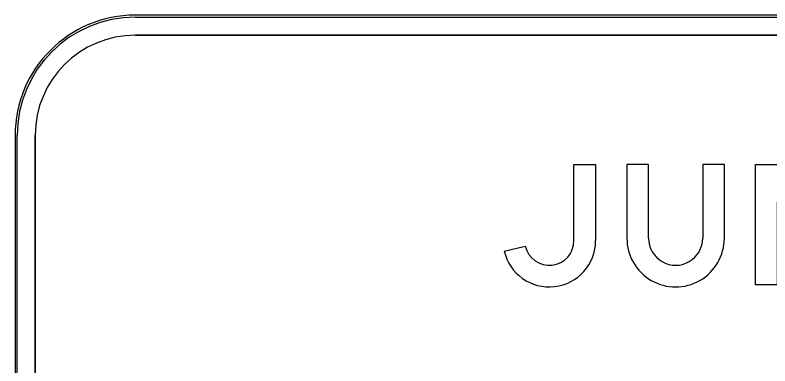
# Model space of a CAD drawing. Extents: x 2149961 to 2150220, y 145114 to 145240.
# Drawn here: x 2150195.13 to 2150201.41, y 145170.17 to 145173.09 of the extents above; entities that cross this region are included whole.
import ezdxf

# ---------------------------------------------------------------- set-up
doc = ezdxf.new("R2010")
doc.units = 0
for name, color, linetype in [('GSBWFILL', 7, 'Continuous'), ('GSCOLORFILL', 7, 'Continuous'), ('GSOUTLINE', 7, 'Continuous')]:
    doc.layers.add(name, color=color, linetype=linetype)

msp = doc.modelspace()

# ---------------------------------------------------------------- linework, layer by layer
at = {"layer": 'GSBWFILL'}
for p, q in [((2150209.6336, 145173.0853), (2150196.1336, 145173.0853)), ((2150196.1336, 145172.9187), (2150209.6336, 145172.9187)), ((2150195.1336, 145172.0853), (2150195.1336, 145157.5853)), ((2150195.3002, 145157.5853), (2150195.3002, 145172.0853)), ((2150200.8492, 145171.8437), (2150200.8492, 145171.2312)), ((2150199.1992, 145171.124), (2150199.3745, 145171.1647))]:
    msp.add_line(p, q, dxfattribs=at)
for points in [[(2150199.7792, 145171.2112), (2150199.7792, 145171.8437), (2150199.9592, 145171.8437), (2150199.9592, 145171.2112)], [(2150200.3992, 145171.2312), (2150200.3992, 145171.8437), (2150200.2192, 145171.8437), (2150200.2192, 145171.2312)], [(2150201.0292, 145171.2312), (2150201.0292, 145171.8437), (2150200.8492, 145171.8437)]]:
    msp.add_lwpolyline(points, dxfattribs=at)
msp.add_lwpolyline([(2150202.0992, 145171.8437), (2150202.0992, 145170.8437), (2150201.9442, 145170.8437), (2150201.4692, 145171.5287), (2150201.4692, 145170.8437), (2150201.2892, 145170.8437), (2150201.2892, 145171.8437), (2150201.4698, 145171.8437), (2150201.9192, 145171.1956), (2150201.9192, 145171.8437)], close=True, dxfattribs=at)
for centre, radius, start, end in [((2150196.1336, 145172.0853), 1, 90, 180), ((2150196.1336, 145172.0853), 0.8333, 90, 180), ((2150199.5742, 145171.2112), 0.385, 193.08735, 0), ((2150199.5742, 145171.2112), 0.205, 193.08735, 0)]:
    msp.add_arc(centre, radius, start, end, dxfattribs=at)
for major_axis in [(0, 0.405), (0, 0.225)]:
    msp.add_ellipse((2150200.6242, 145171.2312), major_axis=major_axis, ratio=0.999994, start_param=1.570796, end_param=4.712389, dxfattribs=at)
at = {"layer": 'GSCOLORFILL'}
for p, q in [((2150209.6336, 145173.0853), (2150196.1336, 145173.0853)), ((2150209.6336, 145173.0853), (2150196.1336, 145173.0853)), ((2150209.6336, 145173.0853), (2150196.1336, 145173.0853)), ((2150196.1336, 145173.0687), (2150209.6336, 145173.0687)), ((2150196.1336, 145172.9187), (2150209.6336, 145172.9187)), ((2150195.1336, 145172.0853), (2150195.1336, 145157.5853)), ((2150195.1336, 145172.0853), (2150195.1336, 145157.5853)), ((2150195.1336, 145172.0853), (2150195.1336, 145157.5853)), ((2150195.1502, 145157.5853), (2150195.1502, 145172.0853)), ((2150195.3002, 145157.5853), (2150195.3002, 145172.0853)), ((2150200.8492, 145171.8437), (2150200.8492, 145171.2312)), ((2150199.1992, 145171.124), (2150199.3745, 145171.1647))]:
    msp.add_line(p, q, dxfattribs=at)
for points in [[(2150199.7792, 145171.2112), (2150199.7792, 145171.8437), (2150199.9592, 145171.8437), (2150199.9592, 145171.2112)], [(2150200.3992, 145171.2312), (2150200.3992, 145171.8437), (2150200.2192, 145171.8437), (2150200.2192, 145171.2312)], [(2150201.0292, 145171.2312), (2150201.0292, 145171.8437), (2150200.8492, 145171.8437)]]:
    msp.add_lwpolyline(points, dxfattribs=at)
msp.add_lwpolyline([(2150202.0992, 145171.8437), (2150202.0992, 145170.8437), (2150201.9442, 145170.8437), (2150201.4692, 145171.5287), (2150201.4692, 145170.8437), (2150201.2892, 145170.8437), (2150201.2892, 145171.8437), (2150201.4698, 145171.8437), (2150201.9192, 145171.1956), (2150201.9192, 145171.8437)], close=True, dxfattribs=at)
for centre, radius, start, end in [((2150196.1336, 145172.0853), 1, 90, 180), ((2150196.1336, 145172.0853), 1, 90, 180), ((2150196.1336, 145172.0853), 1, 90, 180), ((2150196.1336, 145172.0853), 0.9833, 90, 180), ((2150196.1336, 145172.0853), 0.8333, 90, 180), ((2150199.5742, 145171.2112), 0.385, 193.08735, 0), ((2150199.5742, 145171.2112), 0.205, 193.08735, 0)]:
    msp.add_arc(centre, radius, start, end, dxfattribs=at)
for major_axis in [(0, 0.405), (0, 0.225)]:
    msp.add_ellipse((2150200.6242, 145171.2312), major_axis=major_axis, ratio=0.999994, start_param=1.570796, end_param=4.712389, dxfattribs=at)
at = {"layer": 'GSOUTLINE'}
for p, q in [((2150209.6336, 145173.0853), (2150196.1336, 145173.0853)), ((2150209.6336, 145172.9187), (2150196.1336, 145172.9187)), ((2150195.1336, 145172.0853), (2150195.1336, 145157.5853)), ((2150195.3002, 145172.0853), (2150195.3002, 145157.5853)), ((2150200.8492, 145171.8437), (2150200.8492, 145171.2312)), ((2150199.1992, 145171.124), (2150199.3745, 145171.1647))]:
    msp.add_line(p, q, dxfattribs=at)
for points in [[(2150199.7792, 145171.2112), (2150199.7792, 145171.8437), (2150199.9592, 145171.8437), (2150199.9592, 145171.2112)], [(2150200.3992, 145171.2312), (2150200.3992, 145171.8437), (2150200.2192, 145171.8437), (2150200.2192, 145171.2312)], [(2150201.0292, 145171.2312), (2150201.0292, 145171.8437), (2150200.8492, 145171.8437)]]:
    msp.add_lwpolyline(points, dxfattribs=at)
msp.add_lwpolyline([(2150202.0992, 145171.8437), (2150202.0992, 145170.8437), (2150201.9442, 145170.8437), (2150201.4692, 145171.5287), (2150201.4692, 145170.8437), (2150201.2892, 145170.8437), (2150201.2892, 145171.8437), (2150201.4698, 145171.8437), (2150201.9192, 145171.1956), (2150201.9192, 145171.8437)], close=True, dxfattribs=at)
for centre, radius, start, end in [((2150196.1336, 145172.0853), 1, 90, 180), ((2150196.1336, 145172.0853), 0.8333, 90, 180), ((2150199.5742, 145171.2112), 0.385, 193.08735, 0), ((2150199.5742, 145171.2112), 0.205, 193.08735, 0)]:
    msp.add_arc(centre, radius, start, end, dxfattribs=at)
for major_axis in [(0, 0.405), (0, 0.225)]:
    msp.add_ellipse((2150200.6242, 145171.2312), major_axis=major_axis, ratio=0.999994, start_param=1.570796, end_param=4.712389, dxfattribs=at)

doc.saveas('drawing.dxf')
